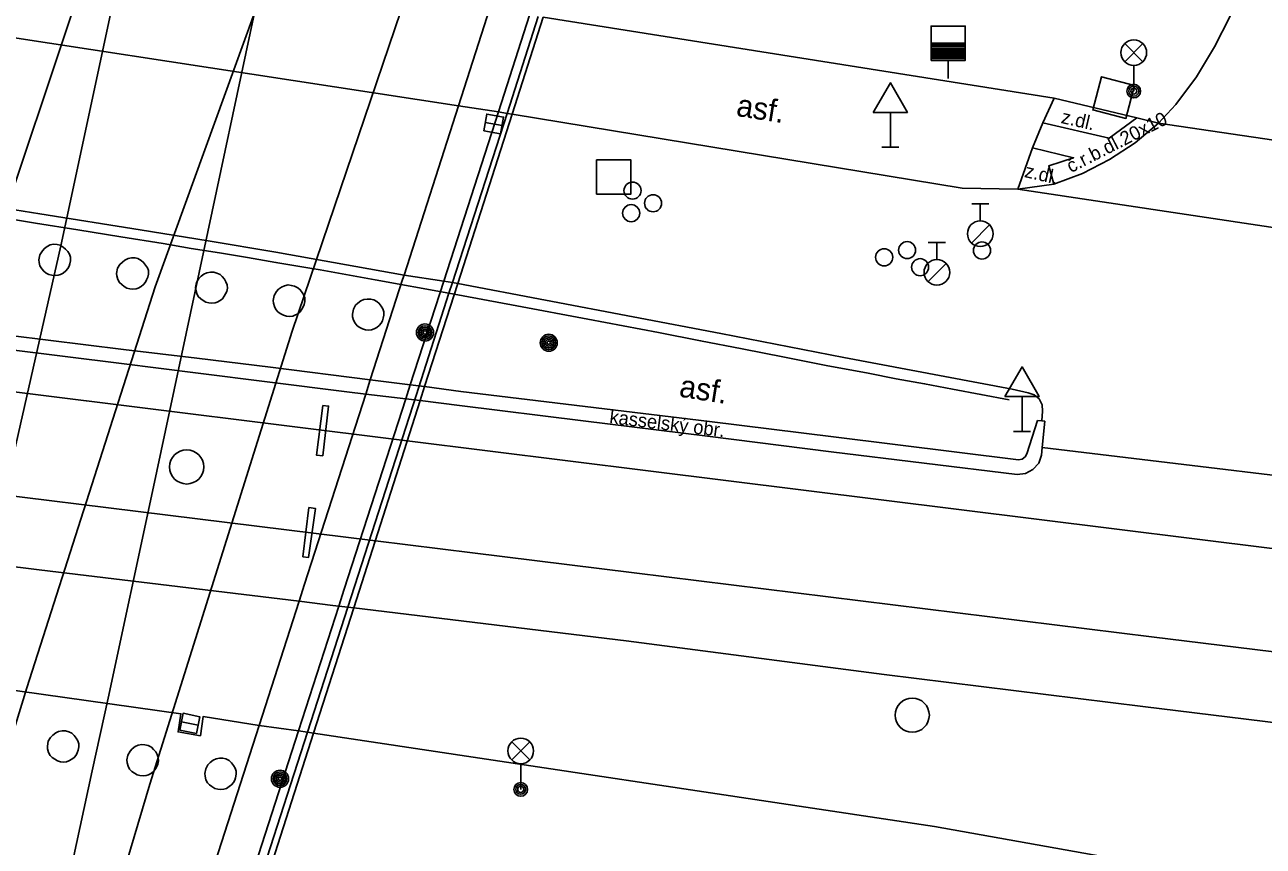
# Model space of a CAD drawing. Extents: x -596229 to -595156, y -1161237 to -1159376.
# Drawn here: x -596123.47 to -596087.26, y -1160294.07 to -1160270.05 of the extents above; entities that cross this region are included whole.
import ezdxf

# ---------------------------------------------------------------- set-up
doc = ezdxf.new("R2010")
doc.units = 0
for name, color, linetype in [('Level 25', 7, 'Continuous'), ('Level 26', 7, 'Continuous'), ('Level 27', 7, 'Continuous'), ('Level 28', 7, 'Continuous'), ('Level 33', 7, 'Continuous'), ('Level 34', 7, 'Continuous'), ('Specificka linie pasportu komunikaci', 7, 'Continuous'), ('TM - CD - osa koleji', 7, 'Continuous'), ('TM - chodniky - VP', 7, 'Continuous'), ('TM - komunikace - NP', 7, 'Continuous'), ('TM - komunikace - VP', 7, 'Continuous'), ('TM - MHD - osa koleji', 7, 'Continuous'), ('TM - MHD - osa koleji - shora neviditelna', 7, 'Continuous'), ('TM - popis povrchu', 7, 'Continuous'), ('TM - poznamka', 7, 'Continuous'), ('TM - rozhrani mezi zpev. plochami mezi sebou - NP', 7, 'Continuous'), ('TM - rozhrani mezi zpev. plochami mezi sebou - VP', 7, 'Continuous'), ('TM - rozhrani ploch obecne - NP', 7, 'Continuous'), ('TM - rozhrani ploch obecne - VP', 7, 'Continuous'), ('TM - zabradli - VP', 7, 'Continuous')]:
    doc.layers.add(name, color=color, linetype=linetype)

msp = doc.modelspace()

# ---------------------------------------------------------------- linework, layer by layer
at = {"layer": 'Level 25'}
for centre, radius in [((-596111.77, -1160279.05), 0.25), ((-596111.77, -1160279.05), 0.2), ((-596111.77, -1160279.05), 0.15), ((-596111.77, -1160279.05), 0.1), ((-596111.77, -1160279.05), 0.05), ((-596108.15, -1160279.35), 0.25), ((-596108.15, -1160279.35), 0.2), ((-596108.15, -1160279.35), 0.15), ((-596108.15, -1160279.35), 0.1), ((-596108.15, -1160279.35), 0.05), ((-596116.01, -1160292.1), 0.25), ((-596116.01, -1160292.1), 0.2), ((-596116.01, -1160292.1), 0.15), ((-596116.01, -1160292.1), 0.1), ((-596116.01, -1160292.1), 0.05)]:
    msp.add_circle(centre, radius, dxfattribs=at)
at = {"layer": 'Level 26'}
for points in [[(-596091.02, -1160271.822), (-596091.988, -1160271.57), (-596092.24, -1160272.538), (-596091.272, -1160272.79)], [(-596106.75, -1160275), (-596105.75, -1160275), (-596105.75, -1160274), (-596106.75, -1160274)]]:
    msp.add_lwpolyline(points, close=True, dxfattribs=at)
at = {"layer": 'Level 27'}
for p, q in [((-596110.006, -1160272.906), (-596109.514, -1160272.994)), ((-596118.895, -1160290.431), (-596118.405, -1160290.529))]:
    msp.add_line(p, q, dxfattribs=at)
for points in [[(-596110.05, -1160273.152), (-596109.558, -1160273.24), (-596109.47, -1160272.748), (-596109.962, -1160272.66)], [(-596118.944, -1160290.676), (-596118.454, -1160290.774), (-596118.356, -1160290.284), (-596118.846, -1160290.186)]]:
    msp.add_lwpolyline(points, close=True, dxfattribs=at)
for centre in [(-596118.74, -1160282.98), (-596097.52, -1160290.24)]:
    msp.add_circle(centre, 0.5, dxfattribs=at)
at = {"layer": 'Level 28'}
for p, q in [((-596096.97, -1160270.59), (-596095.97, -1160270.59)), ((-596096.97, -1160270.64), (-596095.97, -1160270.64)), ((-596096.97, -1160270.69), (-596095.97, -1160270.69)), ((-596096.97, -1160270.74), (-596095.97, -1160270.74)), ((-596096.97, -1160270.79), (-596095.97, -1160270.79)), ((-596096.97, -1160270.84), (-596095.97, -1160270.84)), ((-596096.97, -1160270.89), (-596095.97, -1160270.89)), ((-596096.97, -1160270.94), (-596095.97, -1160270.94)), ((-596096.97, -1160270.99), (-596095.97, -1160270.99)), ((-596096.97, -1160271.04), (-596095.97, -1160271.04)), ((-596096.47, -1160271.09), (-596096.47, -1160271.62)), ((-596095.78, -1160275.285), (-596095.28, -1160275.285)), ((-596095.53, -1160275.785), (-596095.53, -1160275.285)), ((-596095.788, -1160276.432), (-596095.258, -1160275.902)), ((-596097.05, -1160276.415), (-596096.55, -1160276.415)), ((-596096.8, -1160276.915), (-596096.8, -1160276.415)), ((-596097.058, -1160277.562), (-596096.528, -1160277.032))]:
    msp.add_line(p, q, dxfattribs=at)
msp.add_lwpolyline([(-596096.97, -1160271.09), (-596095.97, -1160271.09), (-596095.97, -1160270.09), (-596096.97, -1160270.09)], close=True, dxfattribs=at)
for centre, radius in [((-596105.7, -1160274.9), 0.25), ((-596105.1, -1160275.27), 0.25), ((-596105.74, -1160275.56), 0.25), ((-596095.53, -1160276.16), 0.375), ((-596097.67, -1160276.64), 0.25), ((-596095.48, -1160276.65), 0.25), ((-596098.34, -1160276.85), 0.25), ((-596097.29, -1160277.14), 0.25), ((-596096.8, -1160277.29), 0.375)]:
    msp.add_circle(centre, radius, dxfattribs=at)
at = {"layer": 'Level 33'}
for p, q in [((-596091.305, -1160271.13), (-596090.775, -1160270.6)), ((-596091.305, -1160270.6), (-596090.775, -1160271.13)), ((-596091.04, -1160271.24), (-596091.04, -1160271.99)), ((-596109.235, -1160291.55), (-596108.705, -1160291.02)), ((-596109.235, -1160291.02), (-596108.705, -1160291.55)), ((-596108.97, -1160291.66), (-596108.97, -1160292.41))]:
    msp.add_line(p, q, dxfattribs=at)
for centre, radius in [((-596091.04, -1160270.865), 0.375), ((-596091.04, -1160271.99), 0.2), ((-596091.04, -1160271.99), 0.145), ((-596091.04, -1160271.99), 0.0876), ((-596108.97, -1160291.285), 0.375), ((-596108.97, -1160292.41), 0.2), ((-596108.97, -1160292.41), 0.145), ((-596108.97, -1160292.41), 0.0876)]:
    msp.add_circle(centre, radius, dxfattribs=at)
at = {"layer": 'Level 34'}
for p, q in [((-596098.16, -1160272.612), (-596098.16, -1160273.63)), ((-596098.41, -1160273.63), (-596097.91, -1160273.63)), ((-596094.31, -1160280.922), (-596094.31, -1160281.94)), ((-596094.56, -1160281.94), (-596094.06, -1160281.94))]:
    msp.add_line(p, q, dxfattribs=at)
for points in [[(-596098.66, -1160272.612), (-596097.66, -1160272.612), (-596098.16, -1160271.746)], [(-596094.81, -1160280.922), (-596093.81, -1160280.922), (-596094.31, -1160280.056)]]:
    msp.add_lwpolyline(points, close=True, dxfattribs=at)
at = {"layer": 'Specificka linie pasportu komunikaci'}
for points in [[(-596109.62, -1160272.6), (-596108.71, -1160269.77)], [(-596111.22, -1160277.55), (-596109.62, -1160272.6)], [(-596080.46, -1160274.38), (-596090.32, -1160272.93)], [(-596094.43, -1160274.86), (-596076.97, -1160277.48)], [(-596112.2, -1160280.58), (-596111.22, -1160277.55)], [(-596112.33, -1160280.99), (-596112.29, -1160280.86), (-596112.2, -1160280.58)], [(-596114.29, -1160287.05), (-596114.13, -1160286.56), (-596112.33, -1160280.99)], [(-596115.47, -1160290.7), (-596114.29, -1160287.05)], [(-596118.88, -1160301.27), (-596115.47, -1160290.7)]]:
    msp.add_lwpolyline(points, dxfattribs=at)
at = {"layer": 'TM - CD - osa koleji'}
for points in [[(-596130.44, -1160294.78), (-596125.25, -1160279.19), (-596124.19, -1160276), (-596122.1, -1160269.72), (-596121.36, -1160267.51)], [(-596127.66, -1160299.77), (-596125.77, -1160291.35), (-596125.36, -1160289.49), (-596122.42, -1160276.51), (-596121.03, -1160270.01), (-596120.53, -1160267.66)], [(-596122.32, -1160300.68), (-596119.82, -1160292.26), (-596115.65, -1160279.01), (-596112.3, -1160269.13)], [(-596126.62, -1160299.95), (-596124.12, -1160291.73), (-596123.41, -1160289.44), (-596121.44, -1160283.26), (-596119.66, -1160277.71), (-596116.76, -1160269.7)], [(-596123.37, -1160300.5), (-596121.5, -1160291.87), (-596121.04, -1160289.74), (-596119.74, -1160283.7), (-596116.76, -1160269.7)]]:
    msp.add_lwpolyline(points, dxfattribs=at)
at = {"layer": 'TM - chodniky - VP'}
for points in [[(-596093.37, -1160272.2), (-596108.31, -1160269.83)], [(-596090.95, -1160272.77), (-596093.37, -1160272.2)], [(-596090.32, -1160272.93), (-596090.95, -1160272.77)]]:
    msp.add_lwpolyline(points, dxfattribs=at)
at = {"layer": 'TM - komunikace - NP'}
for points in [[(-596110.79, -1160272.42), (-596130.01, -1160269.48)], [(-596109.62, -1160272.6), (-596110.79, -1160272.42)], [(-596109.37, -1160272.64), (-596109.62, -1160272.6)], [(-596109.22, -1160272.66), (-596109.37, -1160272.64)], [(-596125.97, -1160275.11), (-596123.03, -1160275.58), (-596120.1, -1160276.05)], [(-596120.1, -1160276.05), (-596118.11, -1160276.37), (-596116.13, -1160276.7), (-596112.38, -1160277.37)], [(-596112.38, -1160277.37), (-596111.22, -1160277.55)], [(-596111.22, -1160277.55), (-596110.97, -1160277.59)], [(-596110.97, -1160277.59), (-596110.81, -1160277.62)], [(-596120.65, -1160279.96), (-596123.94, -1160279.55), (-596127.23, -1160279.14), (-596130.52, -1160278.73)], [(-596120.65, -1160279.96), (-596118.48, -1160280.23), (-596116.31, -1160280.5)], [(-596113.5, -1160280.85), (-596114.06, -1160280.78), (-596116.31, -1160280.5)], [(-596112.33, -1160280.99), (-596113.5, -1160280.85)], [(-596111.91, -1160281.04), (-596112.33, -1160280.99)], [(-596135.88, -1160287.81), (-596118.91, -1160290.2), (-596118.99, -1160290.73), (-596118.34, -1160290.84), (-596118.26, -1160290.28), (-596116.62, -1160290.54)], [(-596116.62, -1160290.54), (-596115.47, -1160290.7)], [(-596115.47, -1160290.7), (-596115.21, -1160290.74)], [(-596115.21, -1160290.74), (-596115.03, -1160290.77)]]:
    msp.add_lwpolyline(points, dxfattribs=at)
at = {"layer": 'TM - komunikace - VP'}
for points in [[(-596078.69, -1160234.05), (-596081.55, -1160244.92), (-596082.66, -1160249.23), (-596085.27, -1160259.1), (-596087.83, -1160268.87), (-596088.22, -1160269.8), (-596088.68, -1160270.7), (-596089.21, -1160271.57), (-596089.81, -1160272.38), (-596090.32, -1160272.93)], [(-596109.22, -1160272.66), (-596096.06, -1160274.83), (-596094.43, -1160274.86)], [(-596093.38, -1160274.71), (-596092.54, -1160274.4), (-596091.75, -1160273.99), (-596091, -1160273.5), (-596090.32, -1160272.93)], [(-596093.38, -1160274.71), (-596094.43, -1160274.86)], [(-596110.81, -1160277.62), (-596103.12, -1160279.08), (-596099.52, -1160279.78)], [(-596094.6, -1160280.71), (-596099.52, -1160279.78)], [(-596094.13, -1160280.81), (-596094.6, -1160280.71)], [(-596094.13, -1160280.81), (-596093.95, -1160280.87), (-596093.81, -1160280.99), (-596093.72, -1160281.16), (-596093.71, -1160281.35)], [(-596110.76, -1160281.18), (-596111.91, -1160281.04)], [(-596110.76, -1160281.18), (-596107.14, -1160281.63), (-596103.51, -1160282.08), (-596099.89, -1160282.54)], [(-596093.73, -1160281.63), (-596093.71, -1160281.35)], [(-596093.73, -1160281.63), (-596093.64, -1160281.64)], [(-596093.64, -1160281.64), (-596093.72, -1160282.41)], [(-596094.45, -1160283.2), (-596099.89, -1160282.54)], [(-596093.74, -1160282.64), (-596093.82, -1160282.87), (-596093.99, -1160283.06), (-596094.21, -1160283.17), (-596094.45, -1160283.2)], [(-596093.72, -1160282.41), (-596093.74, -1160282.64)], [(-596115.03, -1160290.77), (-596096.87, -1160293.5), (-596090.59, -1160294.62)]]:
    msp.add_lwpolyline(points, dxfattribs=at)
at = {"layer": 'TM - MHD - osa koleji'}
for points in [[(-596112.29, -1160282.22), (-596105.24, -1160283.09), (-596075.64, -1160286.78), (-596068.79, -1160287.74), (-596061.95, -1160288.79), (-596055.13, -1160289.91)], [(-596055.94, -1160292.84), (-596062.68, -1160291.74), (-596069.43, -1160290.72), (-596076.19, -1160289.76), (-596082.97, -1160288.88), (-596090.52, -1160287.95), (-596113.22, -1160285.14)]]:
    msp.add_lwpolyline(points, dxfattribs=at)
at = {"layer": 'TM - MHD - osa koleji - shora neviditelna'}
for points in [[(-596131.07, -1160279.88), (-596112.29, -1160282.22)], [(-596113.22, -1160285.14), (-596131.37, -1160282.9)]]:
    msp.add_lwpolyline(points, dxfattribs=at)
at = {"layer": 'TM - rozhrani mezi zpev. plochami mezi sebou - NP'}
for points in [[(-596120.59, -1160279.55), (-596123.89, -1160279.14), (-596127.18, -1160278.72)], [(-596120.59, -1160279.55), (-596118.44, -1160279.8), (-596116.29, -1160280.06), (-596113.37, -1160280.43)], [(-596113.37, -1160280.43), (-596112.2, -1160280.58)], [(-596112.2, -1160280.58), (-596111.78, -1160280.63)]]:
    msp.add_lwpolyline(points, dxfattribs=at)
at = {"layer": 'TM - rozhrani mezi zpev. plochami mezi sebou - VP'}
for points in [[(-596093.7, -1160272.92), (-596093.37, -1160272.2)], [(-596094, -1160273.65), (-596093.7, -1160272.92)], [(-596093.7, -1160272.92), (-596091.76, -1160273.37), (-596090.95, -1160272.77)], [(-596094.43, -1160274.86), (-596094, -1160273.65)], [(-596094, -1160273.65), (-596092.8, -1160273.94), (-596093.53, -1160274.18), (-596093.38, -1160274.71)], [(-596114.76, -1160282.66), (-596114.94, -1160282.64), (-596114.76, -1160281.18)], [(-596114.76, -1160282.66), (-596114.59, -1160281.2), (-596114.76, -1160281.18)], [(-596093.72, -1160282.41), (-596082.19, -1160283.8)], [(-596115.34, -1160285.61), (-596115.17, -1160284.17)], [(-596115.34, -1160285.61), (-596115.18, -1160285.63), (-596114.97, -1160284.2), (-596115.17, -1160284.17)], [(-596115.45, -1160286.91), (-596123.05, -1160285.99), (-596131.63, -1160284.93)], [(-596114.29, -1160287.05), (-596114.47, -1160287.03), (-596115.45, -1160286.91)], [(-596114.03, -1160287.08), (-596114.29, -1160287.05)], [(-596113.85, -1160287.1), (-596114.03, -1160287.08)], [(-596105.89, -1160288.07), (-596113.85, -1160287.1)], [(-596083.22, -1160290.91), (-596090.78, -1160289.99), (-596098.34, -1160289.05), (-596105.89, -1160288.07)]]:
    msp.add_lwpolyline(points, dxfattribs=at)
at = {"layer": 'TM - rozhrani ploch obecne - NP'}
for points in [[(-596123.06, -1160276.92), (-596123.03, -1160276.78), (-596122.96, -1160276.66), (-596122.9, -1160276.59), (-596122.82, -1160276.53), (-596122.73, -1160276.49), (-596122.63, -1160276.47), (-596122.53, -1160276.48), (-596122.44, -1160276.5), (-596122.35, -1160276.55), (-596122.28, -1160276.61), (-596122.22, -1160276.68), (-596122.17, -1160276.76), (-596122.14, -1160276.85), (-596122.14, -1160276.95), (-596122.16, -1160277.04), (-596122.18, -1160277.11), (-596122.22, -1160277.18), (-596122.27, -1160277.25), (-596122.35, -1160277.31), (-596122.43, -1160277.35), (-596122.5, -1160277.37), (-596122.59, -1160277.38), (-596122.68, -1160277.37), (-596122.77, -1160277.35), (-596122.85, -1160277.31), (-596122.92, -1160277.26), (-596122.98, -1160277.19), (-596123.03, -1160277.1), (-596123.05, -1160277), (-596123.06, -1160276.92)], [(-596120.79, -1160277.32), (-596120.76, -1160277.17), (-596120.69, -1160277.06), (-596120.62, -1160276.99), (-596120.55, -1160276.93), (-596120.45, -1160276.89), (-596120.35, -1160276.87), (-596120.25, -1160276.87), (-596120.17, -1160276.89), (-596120.07, -1160276.94), (-596120, -1160277), (-596119.94, -1160277.08), (-596119.89, -1160277.16), (-596119.86, -1160277.24), (-596119.86, -1160277.34), (-596119.88, -1160277.43), (-596119.91, -1160277.51), (-596119.94, -1160277.58), (-596120, -1160277.65), (-596120.07, -1160277.7), (-596120.16, -1160277.75), (-596120.22, -1160277.77), (-596120.31, -1160277.78), (-596120.4, -1160277.77), (-596120.49, -1160277.75), (-596120.57, -1160277.7), (-596120.64, -1160277.65), (-596120.7, -1160277.59), (-596120.75, -1160277.5), (-596120.78, -1160277.39), (-596120.79, -1160277.32)], [(-596118.48, -1160277.73), (-596118.45, -1160277.59), (-596118.38, -1160277.47), (-596118.32, -1160277.4), (-596118.24, -1160277.34), (-596118.15, -1160277.3), (-596118.04, -1160277.28), (-596117.95, -1160277.28), (-596117.86, -1160277.31), (-596117.76, -1160277.35), (-596117.7, -1160277.41), (-596117.63, -1160277.49), (-596117.59, -1160277.57), (-596117.56, -1160277.66), (-596117.55, -1160277.75), (-596117.57, -1160277.85), (-596117.6, -1160277.92), (-596117.64, -1160277.99), (-596117.69, -1160278.06), (-596117.76, -1160278.11), (-596117.85, -1160278.16), (-596117.91, -1160278.18), (-596118, -1160278.19), (-596118.09, -1160278.18), (-596118.18, -1160278.16), (-596118.26, -1160278.11), (-596118.33, -1160278.06), (-596118.4, -1160278), (-596118.44, -1160277.91), (-596118.47, -1160277.8), (-596118.48, -1160277.73)], [(-596116.21, -1160278.11), (-596116.18, -1160277.97), (-596116.11, -1160277.85), (-596116.05, -1160277.78), (-596115.97, -1160277.72), (-596115.88, -1160277.68), (-596115.77, -1160277.66), (-596115.68, -1160277.67), (-596115.59, -1160277.69), (-596115.49, -1160277.74), (-596115.42, -1160277.8), (-596115.36, -1160277.88), (-596115.31, -1160277.96), (-596115.28, -1160278.04), (-596115.28, -1160278.14), (-596115.3, -1160278.23), (-596115.33, -1160278.3), (-596115.37, -1160278.37), (-596115.42, -1160278.44), (-596115.49, -1160278.5), (-596115.58, -1160278.54), (-596115.64, -1160278.57), (-596115.73, -1160278.58), (-596115.82, -1160278.57), (-596115.91, -1160278.54), (-596115.99, -1160278.5), (-596116.06, -1160278.45), (-596116.13, -1160278.38), (-596116.17, -1160278.29), (-596116.2, -1160278.19), (-596116.21, -1160278.11)], [(-596113.89, -1160278.51), (-596113.86, -1160278.37), (-596113.8, -1160278.25), (-596113.73, -1160278.19), (-596113.65, -1160278.12), (-596113.56, -1160278.08), (-596113.46, -1160278.07), (-596113.36, -1160278.07), (-596113.27, -1160278.09), (-596113.18, -1160278.14), (-596113.11, -1160278.2), (-596113.05, -1160278.28), (-596113, -1160278.36), (-596112.97, -1160278.44), (-596112.97, -1160278.54), (-596112.99, -1160278.63), (-596113.01, -1160278.71), (-596113.05, -1160278.78), (-596113.11, -1160278.84), (-596113.18, -1160278.9), (-596113.26, -1160278.94), (-596113.33, -1160278.97), (-596113.42, -1160278.98), (-596113.51, -1160278.97), (-596113.6, -1160278.94), (-596113.68, -1160278.9), (-596113.75, -1160278.85), (-596113.81, -1160278.78), (-596113.86, -1160278.69), (-596113.89, -1160278.59), (-596113.89, -1160278.51)], [(-596122.81, -1160291.15), (-596122.79, -1160291), (-596122.72, -1160290.89), (-596122.65, -1160290.82), (-596122.57, -1160290.76), (-596122.49, -1160290.72), (-596122.38, -1160290.7), (-596122.28, -1160290.7), (-596122.19, -1160290.73), (-596122.1, -1160290.77), (-596122.03, -1160290.83), (-596121.97, -1160290.91), (-596121.92, -1160290.99), (-596121.89, -1160291.08), (-596121.89, -1160291.17), (-596121.91, -1160291.26), (-596121.94, -1160291.34), (-596121.97, -1160291.41), (-596122.03, -1160291.48), (-596122.1, -1160291.53), (-596122.19, -1160291.58), (-596122.25, -1160291.6), (-596122.34, -1160291.61), (-596122.43, -1160291.6), (-596122.52, -1160291.58), (-596122.6, -1160291.53), (-596122.67, -1160291.48), (-596122.73, -1160291.42), (-596122.78, -1160291.33), (-596122.81, -1160291.22), (-596122.81, -1160291.15)], [(-596120.49, -1160291.55), (-596120.46, -1160291.41), (-596120.39, -1160291.29), (-596120.33, -1160291.22), (-596120.25, -1160291.16), (-596120.16, -1160291.12), (-596120.05, -1160291.1), (-596119.96, -1160291.11), (-596119.87, -1160291.13), (-596119.77, -1160291.18), (-596119.71, -1160291.24), (-596119.64, -1160291.31), (-596119.6, -1160291.39), (-596119.57, -1160291.48), (-596119.56, -1160291.58), (-596119.58, -1160291.67), (-596119.61, -1160291.74), (-596119.65, -1160291.81), (-596119.7, -1160291.88), (-596119.77, -1160291.94), (-596119.86, -1160291.98), (-596119.92, -1160292), (-596120.01, -1160292.01), (-596120.11, -1160292), (-596120.19, -1160291.98), (-596120.27, -1160291.94), (-596120.34, -1160291.89), (-596120.41, -1160291.82), (-596120.45, -1160291.73), (-596120.48, -1160291.63), (-596120.49, -1160291.55)], [(-596118.21, -1160291.95), (-596118.18, -1160291.81), (-596118.12, -1160291.69), (-596118.05, -1160291.62), (-596117.97, -1160291.56), (-596117.88, -1160291.52), (-596117.78, -1160291.5), (-596117.68, -1160291.5), (-596117.59, -1160291.52), (-596117.5, -1160291.57), (-596117.43, -1160291.63), (-596117.37, -1160291.71), (-596117.32, -1160291.79), (-596117.29, -1160291.88), (-596117.29, -1160291.97), (-596117.31, -1160292.07), (-596117.33, -1160292.14), (-596117.37, -1160292.21), (-596117.43, -1160292.28), (-596117.5, -1160292.33), (-596117.58, -1160292.38), (-596117.65, -1160292.4), (-596117.74, -1160292.41), (-596117.83, -1160292.4), (-596117.92, -1160292.38), (-596118, -1160292.33), (-596118.07, -1160292.28), (-596118.13, -1160292.22), (-596118.18, -1160292.13), (-596118.2, -1160292.02), (-596118.21, -1160291.95)]]:
    msp.add_lwpolyline(points, dxfattribs=at)
at = {"layer": 'TM - rozhrani ploch obecne - VP'}
for points in [[(-596110.79, -1160272.42), (-596109.87, -1160269.56)], [(-596108.31, -1160269.83), (-596109.22, -1160272.66)], [(-596112.38, -1160277.37), (-596110.79, -1160272.42)], [(-596109.22, -1160272.66), (-596110.81, -1160277.62)], [(-596113.37, -1160280.43), (-596112.43, -1160277.5)], [(-596112.43, -1160277.5), (-596112.38, -1160277.37)], [(-596110.81, -1160277.62), (-596111.78, -1160280.63)], [(-596113.5, -1160280.85), (-596113.37, -1160280.43)], [(-596115.45, -1160286.91), (-596115.29, -1160286.41), (-596113.5, -1160280.85)], [(-596111.78, -1160280.63), (-596111.91, -1160281.04)], [(-596111.78, -1160280.63), (-596110.72, -1160280.77)], [(-596099.82, -1160282.1), (-596103.45, -1160281.65), (-596107.09, -1160281.21), (-596110.72, -1160280.77)], [(-596111.91, -1160281.04), (-596113.85, -1160287.1)], [(-596094.17, -1160282.6), (-596093.86, -1160281.62)], [(-596093.86, -1160281.62), (-596093.73, -1160281.63)], [(-596099.82, -1160282.1), (-596094.41, -1160282.77)], [(-596094.17, -1160282.6), (-596094.22, -1160282.69), (-596094.31, -1160282.75), (-596094.41, -1160282.77)], [(-596116.62, -1160290.54), (-596115.45, -1160286.91)], [(-596113.85, -1160287.1), (-596115.03, -1160290.77)], [(-596120.01, -1160301.08), (-596116.62, -1160290.54)], [(-596115.03, -1160290.77), (-596118.32, -1160301.02)]]:
    msp.add_lwpolyline(points, dxfattribs=at)
at = {"layer": 'TM - zabradli - VP'}
for points in [[(-596109.37, -1160272.64), (-596108.46, -1160269.81)], [(-596110.97, -1160277.59), (-596109.37, -1160272.64)], [(-596132.94, -1160274.37), (-596132.29, -1160274.47), (-596131.47, -1160274.6), (-596130.64, -1160274.73), (-596129.82, -1160274.85), (-596128.99, -1160274.97), (-596128.15, -1160275.09), (-596127.32, -1160275.21), (-596126.48, -1160275.34), (-596125.65, -1160275.46), (-596124.4, -1160275.65), (-596123.16, -1160275.85), (-596121.92, -1160276.05), (-596120.67, -1160276.25), (-596119.43, -1160276.45), (-596118.61, -1160276.59), (-596117.78, -1160276.72), (-596116.96, -1160276.86), (-596116.13, -1160277), (-596115.31, -1160277.14), (-596115.08, -1160277.18), (-596114.84, -1160277.22), (-596113.23, -1160277.51)], [(-596113.23, -1160277.51), (-596111.07, -1160277.9)], [(-596111.07, -1160277.9), (-596110.97, -1160277.59)], [(-596112.03, -1160280.89), (-596111.07, -1160277.9)], [(-596111.07, -1160277.9), (-596109.08, -1160278.27), (-596107.01, -1160278.66), (-596104.94, -1160279.05), (-596103.71, -1160279.29), (-596102.49, -1160279.53), (-596101.26, -1160279.77), (-596100.04, -1160280.01), (-596098.81, -1160280.24), (-596097.99, -1160280.4), (-596097.16, -1160280.55), (-596096.34, -1160280.71), (-596095.51, -1160280.86), (-596094.69, -1160281.02)], [(-596114.03, -1160287.08), (-596112.03, -1160280.89)], [(-596115.21, -1160290.74), (-596114.03, -1160287.08)], [(-596118.56, -1160301.13), (-596115.21, -1160290.74)]]:
    msp.add_lwpolyline(points, dxfattribs=at)

# ---------------------------------------------------------------- texts
at = {"layer": 'TM - popis povrchu'}
for s, height, rotation, p in [('asf.', 0.65, 351, (-596102.69, -1160272.71)), ('z.dl.', 0.4, 347, (-596093.19, -1160272.92)), ('č.r.b.dl.20x10', 0.4, 27, (-596092.88, -1160274.39)), ('z.dl.', 0.4, 347, (-596094.26, -1160274.5)), ('asf.', 0.65, 351, (-596104.36, -1160280.92))]:
    msp.add_text(s, height=height, rotation=rotation, dxfattribs=at).set_placement(p)
at = {"layer": 'TM - poznamka'}
msp.add_text('kasselský obr.', height=0.4, rotation=353.0155, dxfattribs=at).set_placement((-596106.39, -1160281.7))

doc.saveas('drawing.dxf')
